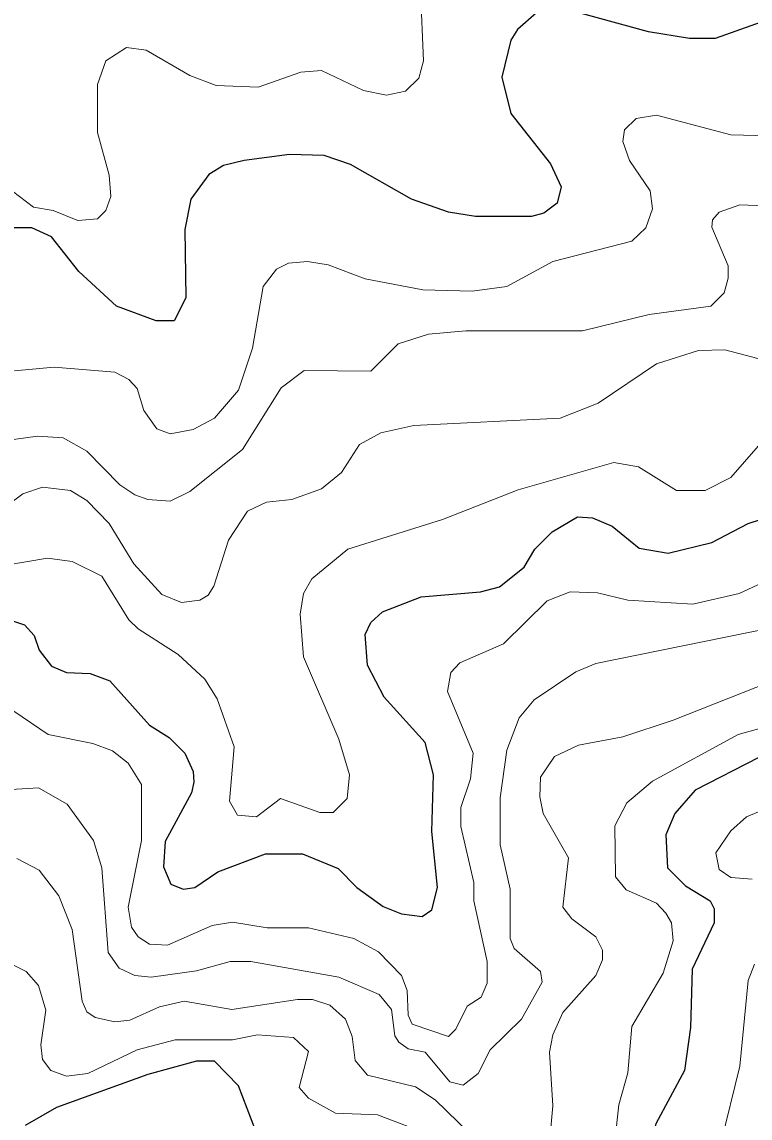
# Model space of a CAD drawing. Extents: x 577 to 602.9, y 7483.8 to 7511.6.
# Drawn here: x 586.973 to 587.677, y 7488.754 to 7489.813 of the extents above; entities that cross this region are included whole.
import ezdxf

# ---------------------------------------------------------------- set-up
doc = ezdxf.new("R2010")
doc.units = 0
doc.header["$LTSCALE"] = 0.032
doc.layers.add('1', color=7, linetype='Continuous', lineweight=25)
doc.layers.add('2', color=7, linetype='Continuous', lineweight=13)

msp = doc.modelspace()

# ---------------------------------------------------------------- linework, layer by layer
at = {"layer": '1'}
for points in [[(587.4703, 7489.8215), (587.452, 7489.8056), (587.4457, 7489.7953), (587.4369, 7489.7595), (587.4457, 7489.7245), (587.4839, 7489.676), (587.4942, 7489.6537), (587.4902, 7489.6378), (587.4775, 7489.6283), (587.4656, 7489.6251), (587.4115, 7489.6251), (587.3853, 7489.6291), (587.3495, 7489.6418), (587.2906, 7489.6752), (587.2652, 7489.684), (587.2318, 7489.6848), (587.1881, 7489.6792), (587.1682, 7489.6744), (587.1539, 7489.6657), (587.1364, 7489.6418), (587.1308, 7489.6124), (587.1316, 7489.5464), (587.1205, 7489.5241), (587.103, 7489.5241), (587.0648, 7489.5384), (587.0282, 7489.5718), (587.002, 7489.6052), (586.9829, 7489.614), (586.9622, 7489.614)], [(587.6874, 7489.8128), (587.6429, 7489.7969), (587.6182, 7489.7969), (587.5785, 7489.8032), (587.4974, 7489.8255)], [(587.4584, 7489.2864), (587.4687, 7489.3039), (587.4854, 7489.3206), (587.5101, 7489.3349), (587.5244, 7489.3341), (587.5435, 7489.3261), (587.5697, 7489.3047), (587.5976, 7489.2999), (587.6397, 7489.3102), (587.6747, 7489.3285), (587.7383, 7489.3492)], [(586.9614, 7489.2355), (586.9757, 7489.2307), (586.9853, 7489.2204), (586.9901, 7489.2061), (587.002, 7489.1909), (587.0163, 7489.1846), (587.0394, 7489.1838), (587.0584, 7489.1766), (587.0966, 7489.1337), (587.1157, 7489.1218), (587.1308, 7489.1067), (587.1388, 7489.0892), (587.1395, 7489.0788), (587.1372, 7489.0685), (587.1117, 7489.0216), (587.1101, 7488.9969), (587.1173, 7488.9802), (587.1292, 7488.9755), (587.1403, 7488.977), (587.1626, 7488.9922), (587.2087, 7489.0096), (587.2445, 7489.0096), (587.2787, 7488.9953), (587.297, 7488.977), (587.3224, 7488.9588), (587.3399, 7488.9516), (587.3598, 7488.9492), (587.3694, 7488.9556), (587.3749, 7488.977), (587.3694, 7489.0311), (587.3709, 7489.086), (587.363, 7489.117), (587.3232, 7489.1607), (587.3073, 7489.1917), (587.3049, 7489.2212), (587.3105, 7489.2331), (587.3216, 7489.2434), (587.359, 7489.2577), (587.4163, 7489.2625), (587.4346, 7489.2673), (587.4584, 7489.2864)], [(587.685, 7489.1027), (587.6238, 7489.0709), (587.6039, 7489.0486), (587.5952, 7489.0279), (587.5968, 7488.9961), (587.6143, 7488.9786), (587.6381, 7488.9643), (587.6421, 7488.9564), (587.6421, 7488.9429), (587.6206, 7488.8983), (587.619, 7488.8419), (587.6135, 7488.8005), (587.5856, 7488.7488), (587.5809, 7488.7297), (587.5872, 7488.6375), (587.5761, 7488.5954), (587.5761, 7488.5707), (587.5825, 7488.5445), (587.6079, 7488.5047)], [(587.1992, 7488.7417), (587.1825, 7488.7854), (587.1594, 7488.8093), (587.1419, 7488.8093), (587.095, 7488.7965), (587.0068, 7488.7647), (586.9765, 7488.7472)]]:
    msp.add_lwpolyline(points, dxfattribs=at)
at = {"layer": '2'}
for points in [[(587.3582, 7489.8438), (587.3614, 7489.7754), (587.3566, 7489.7587), (587.3439, 7489.746), (587.3256, 7489.742), (587.3034, 7489.7468), (587.2628, 7489.7659), (587.2429, 7489.7643), (587.2016, 7489.75), (587.161, 7489.7515), (587.1356, 7489.7611), (587.0934, 7489.7857), (587.0743, 7489.7881), (587.0545, 7489.7754), (587.0465, 7489.7523), (587.0465, 7489.7062), (587.0576, 7489.6649), (587.0592, 7489.6442), (587.0545, 7489.6307), (587.0465, 7489.6227), (587.0274, 7489.6211), (587.0036, 7489.6307), (586.9845, 7489.6339), (586.9575, 7489.6545)], [(586.9272, 7489.4724), (587.0044, 7489.4796), (587.0632, 7489.4748), (587.0767, 7489.4677), (587.0847, 7489.4589), (587.091, 7489.4375), (587.1038, 7489.42), (587.1165, 7489.4152), (587.1388, 7489.4192), (587.1594, 7489.4303), (587.1825, 7489.4573), (587.196, 7489.4979), (587.2063, 7489.5575), (587.2191, 7489.5742), (587.231, 7489.5798), (587.2493, 7489.5814), (587.2692, 7489.5782), (587.3049, 7489.5647), (587.3606, 7489.5543), (587.4083, 7489.5528), (587.4417, 7489.5575), (587.4862, 7489.5814), (587.5626, 7489.6013), (587.5761, 7489.614), (587.5825, 7489.6323), (587.5801, 7489.6498), (587.5602, 7489.6792), (587.5538, 7489.6975), (587.5554, 7489.7086), (587.5666, 7489.7197), (587.5864, 7489.7229), (587.658, 7489.7038), (587.6946, 7489.703)], [(587.402, 7489.5146), (587.5149, 7489.5146), (587.5793, 7489.5305), (587.6389, 7489.5384), (587.6516, 7489.5512), (587.6556, 7489.5655), (587.6556, 7489.5774), (587.6397, 7489.6148), (587.6405, 7489.6219), (587.6469, 7489.6291), (587.6667, 7489.6362), (587.6906, 7489.6354)], [(586.9535, 7489.408), (586.9885, 7489.4128), (587.0131, 7489.4112), (587.0362, 7489.3985), (587.068, 7489.3659), (587.0823, 7489.3563), (587.095, 7489.3516), (587.1165, 7489.35), (587.1356, 7489.3595), (587.1865, 7489.4001), (587.2238, 7489.4597), (587.2461, 7489.4764), (587.3105, 7489.4756), (587.3367, 7489.5019), (587.3662, 7489.5114), (587.402, 7489.5146)], [(587.6978, 7489.4844), (587.6524, 7489.4963), (587.627, 7489.4955), (587.5864, 7489.4828), (587.53, 7489.4446), (587.4934, 7489.4303), (587.3519, 7489.4231), (587.3201, 7489.416), (587.2994, 7489.4048), (587.2819, 7489.3778), (587.2628, 7489.3619), (587.2342, 7489.3516), (587.2095, 7489.3492), (587.1912, 7489.3404), (587.1729, 7489.3126), (587.1586, 7489.2681), (587.1531, 7489.2593), (587.1451, 7489.2546), (587.1276, 7489.2522), (587.1085, 7489.2601), (587.0815, 7489.2895), (587.0576, 7489.3285), (587.0362, 7489.3508), (587.0203, 7489.3603), (586.9932, 7489.3635), (586.9741, 7489.3571), (586.9471, 7489.3373)], [(586.9368, 7489.2848), (586.998, 7489.2951), (587.0219, 7489.2919), (587.0505, 7489.2776), (587.0767, 7489.2355), (587.0855, 7489.2267), (587.1244, 7489.2021), (587.1499, 7489.1782), (587.1618, 7489.1591), (587.1785, 7489.113), (587.1737, 7489.0605), (587.1817, 7489.047), (587.2, 7489.0454), (587.223, 7489.0629), (587.2612, 7489.0494), (587.2739, 7489.0494), (587.2874, 7489.0629), (587.2898, 7489.086), (587.2795, 7489.1202), (587.2453, 7489.1997), (587.2421, 7489.241), (587.2453, 7489.2609), (587.2533, 7489.2752), (587.2882, 7489.3039), (587.3797, 7489.3325), (587.4528, 7489.3611), (587.5451, 7489.3874), (587.5689, 7489.3834), (587.6055, 7489.3603), (587.6333, 7489.3603), (587.658, 7489.373), (587.7001, 7489.4208)], [(587.7057, 7489.2792), (587.666, 7489.2609), (587.6214, 7489.2506), (587.5586, 7489.2546), (587.5292, 7489.2617), (587.5029, 7489.2625), (587.4807, 7489.2538), (587.4385, 7489.2124), (587.3964, 7489.1941), (587.3876, 7489.1846), (587.3845, 7489.1663), (587.4091, 7489.1067), (587.4067, 7489.082), (587.3972, 7489.0542), (587.3972, 7489.0359), (587.4099, 7488.9818), (587.4099, 7488.9643), (587.4226, 7488.9055), (587.4226, 7488.8848), (587.4171, 7488.8713), (587.4035, 7488.8625), (587.3924, 7488.8403), (587.3853, 7488.8331), (587.3503, 7488.845), (587.3463, 7488.8538), (587.3455, 7488.8776), (587.3399, 7488.892), (587.3177, 7488.915), (587.2938, 7488.9277), (587.2501, 7488.9381), (587.2103, 7488.9381), (587.1769, 7488.9436), (587.157, 7488.9405), (587.1141, 7488.9214), (587.0966, 7488.9222), (587.0855, 7488.9293), (587.0791, 7488.9389), (587.0759, 7488.958), (587.0887, 7489.0224), (587.0887, 7489.0764), (587.0759, 7489.0971), (587.0608, 7489.109), (587.0417, 7489.1162), (586.9988, 7489.1249), (586.9654, 7489.1472)], [(587.0672, 7488.8991), (587.0823, 7488.892), (587.0982, 7488.8904), (587.1419, 7488.8967), (587.1745, 7488.9055), (587.1944, 7488.9055), (587.2795, 7488.8904), (587.3185, 7488.8737), (587.3304, 7488.8594), (587.3336, 7488.8339), (587.3375, 7488.8276), (587.3463, 7488.8212), (587.363, 7488.818), (587.3868, 7488.7894), (587.3996, 7488.7862), (587.4139, 7488.7973), (587.4258, 7488.8204), (587.456, 7488.8498), (587.4759, 7488.8856), (587.4743, 7488.8959), (587.4489, 7488.9182), (587.4449, 7488.9277), (587.4449, 7488.9755), (587.4354, 7489.0184), (587.4354, 7489.0637), (587.4417, 7489.1098), (587.4536, 7489.1409), (587.468, 7489.1583), (587.5085, 7489.1854), (587.5276, 7489.1933), (587.7781, 7489.2442)], [(587.6962, 7489.1758), (587.6023, 7489.1385), (587.5538, 7489.1226), (587.5109, 7489.1146), (587.4878, 7489.1035), (587.4743, 7489.0836), (587.4735, 7489.0645), (587.4767, 7489.0486), (587.5014, 7489.0057)], [(587.5459, 7488.7321), (587.5499, 7488.7671), (587.5586, 7488.7981), (587.5626, 7488.8427), (587.5928, 7488.8943), (587.6023, 7488.9254), (587.6007, 7488.9429), (587.5952, 7488.9524), (587.5864, 7488.9619), (587.557, 7488.9747), (587.5467, 7488.9874), (587.5459, 7489.0367), (587.5578, 7489.0589), (587.5825, 7489.0796), (587.6652, 7489.1249), (587.7312, 7489.1432)], [(586.963, 7489.0717), (586.9893, 7489.0733), (587.0171, 7489.0574), (587.0425, 7489.0224), (587.0505, 7488.9961), (587.0568, 7488.9142), (587.0672, 7488.8991)], [(587.6787, 7488.985), (587.658, 7488.9866), (587.6469, 7488.9945), (587.6437, 7489.0104), (587.658, 7489.0319), (587.6731, 7489.0454), (587.6986, 7489.0558)], [(587.5014, 7489.0057), (587.4958, 7488.958), (587.5045, 7488.9468), (587.5276, 7488.9293), (587.534, 7488.9166), (587.534, 7488.9071), (587.5276, 7488.892), (587.4958, 7488.8562), (587.4862, 7488.8347), (587.4831, 7488.818), (587.4862, 7488.7663), (587.4831, 7488.7305)], [(587.4282, 7488.7178), (587.3725, 7488.7719), (587.3534, 7488.7846), (587.3073, 7488.7957), (587.2954, 7488.8101), (587.2922, 7488.8331), (587.2859, 7488.8498), (587.2707, 7488.8633), (587.2541, 7488.8689), (587.2397, 7488.8689), (587.1761, 7488.8594), (587.13, 7488.8673), (587.1061, 7488.8617), (587.0775, 7488.849), (587.0632, 7488.8474), (587.0441, 7488.8514), (587.0362, 7488.857), (587.0314, 7488.8673), (587.0219, 7488.9365), (587.0091, 7488.9691), (586.9901, 7488.9937), (586.9686, 7489.0049)], [(586.9487, 7488.9102), (586.9773, 7488.8959), (586.9893, 7488.8824), (586.9964, 7488.8586), (586.9916, 7488.8252), (586.9932, 7488.8109), (587.0012, 7488.8005), (587.0163, 7488.7949), (587.037, 7488.7973), (587.0847, 7488.8204), (587.1213, 7488.8299), (587.1769, 7488.8299), (587.2008, 7488.8347), (587.2358, 7488.8323), (587.2501, 7488.8188), (587.2413, 7488.7838), (587.2501, 7488.7735), (587.2763, 7488.7592), (587.3169, 7488.7576), (587.3694, 7488.7377)], [(587.6485, 7488.7297), (587.6667, 7488.8045), (587.6747, 7488.8872), (587.6811, 7488.9031)]]:
    msp.add_lwpolyline(points, dxfattribs=at)

doc.saveas('drawing.dxf')
